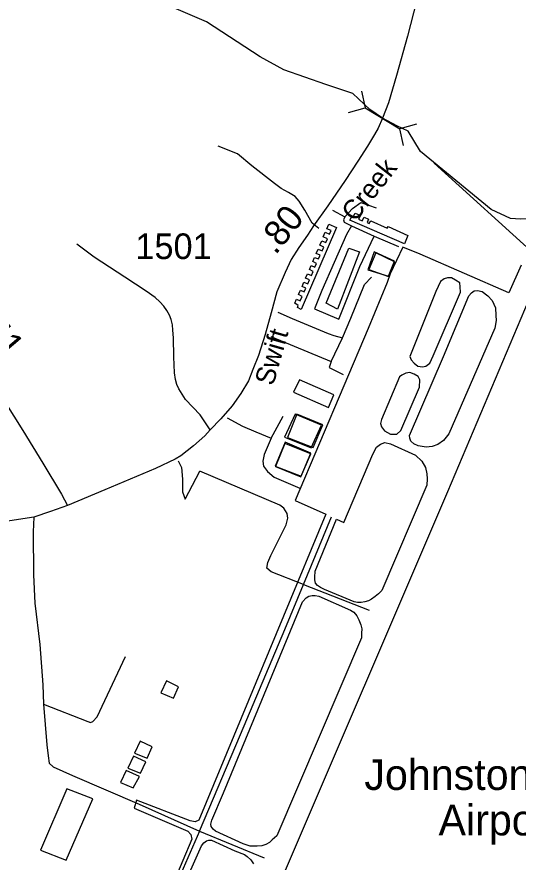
# Model space of a CAD drawing. Extents: x 2082433 to 2279600, y 546599 to 755198.
# Drawn here: x 2180043 to 2182484, y 652131 to 656251 of the extents above; entities that cross this region are included whole.
import ezdxf

# ---------------------------------------------------------------- set-up
doc = ezdxf.new("R2010")
doc.units = 0
for name, color, linetype in [('Exist Aviation Commercial or Municipal Label', 7, 'Continuous'), ('Exist Aviation Commercial or Municipal Perimeter Paved', 7, 'Continuous'), ('Exist Cultural Manufacturing Building Footprint', 7, 'Continuous'), ('Exist Hydrographic Creek Single Shore', 7, 'Continuous'), ('Exist Road Non-System Type 51', 7, 'Continuous'), ('Exist Road Secondary Mileage Hundredths English Label', 7, 'Continuous'), ('Exist Road Secondary Structure Pipe CELL', 7, 'Continuous'), ('Exist Road Secondary Structure Pipe Number Label', 7, 'Continuous'), ('Exist Road Secondary Type 51 Attributed', 7, 'Continuous'), ('Exist Road Secondary Type 51 Label', 7, 'Continuous'), ('Exist Road Secondary Type 51 Number Label', 7, 'Continuous')]:
    doc.layers.add(name, color=color, linetype=linetype)

msp = doc.modelspace()

# ---------------------------------------------------------------- linework, layer by layer
at = {"layer": 'Exist Aviation Commercial or Municipal Perimeter Paved'}
for p, q in [((2181664.6, 655260), (2181674.5, 655278.4)), ((2181931, 655144.8), (2181664.6, 655260)), ((2181674.5, 655278.4), (2181681.2, 655276.1)), ((2181681.2, 655276.1), (2181691.1, 655294.9)), ((2181691.1, 655294.9), (2181716.1, 655283.4)), ((2181716.1, 655283.4), (2181707.3, 655264.9)), ((2181707.3, 655264.9), (2181725.1, 655256.4)), ((2181725.1, 655256.4), (2181733.5, 655275.3)), ((2181733.5, 655275.3), (2181755.1, 655265.3)), ((2181755.1, 655265.3), (2181748.1, 655248.8)), ((2181759, 655244.3), (2181766.8, 655256.4)), ((2181766.8, 655256.4), (2181845.5, 655221.9)), ((2181599.5, 655224.3), (2181427.6, 654825.5)), ((2181552.1, 655218.2), (2181561.9, 655240.6)), ((2181572.8, 655209.9), (2181552.1, 655218.2)), ((2181561.9, 655240.6), (2181599.5, 655224.3)), ((2181748.1, 655248.8), (2181759, 655244.3)), ((2181845.5, 655221.9), (2181850.6, 655230)), ((2181850.6, 655230), (2181947.2, 655185.6)), ((2181535.1, 655178.3), (2181544.9, 655201)), ((2181555.2, 655169.7), (2181535.1, 655178.3)), ((2181544.9, 655201), (2181564.6, 655191.2)), ((2181564.6, 655191.2), (2181572.8, 655209.9)), ((2181947.2, 655185.6), (2181931, 655144.8)), ((2181517.9, 655138.2), (2181527.5, 655160.1)), ((2181537.3, 655128.9), (2181517.9, 655138.2)), ((2181527.5, 655160.1), (2181547, 655150.6)), ((2181547, 655150.6), (2181555.2, 655169.7)), ((2181500.6, 655097.8), (2181509.9, 655119.2)), ((2181519.9, 655089.2), (2181500.6, 655097.8)), ((2181509.9, 655119.2), (2181529.3, 655110.4)), ((2181529.3, 655110.4), (2181537.3, 655128.9)), ((2181921.8, 655128.2), (2181860.9, 654998.4)), ((2182007.7, 655093.8), (2181921.8, 655128.2)), ((2182438.3, 654905.2), (2182007.7, 655093.8)), ((2181483.8, 655058.8), (2181492.6, 655079)), ((2181502.5, 655049.1), (2181483.8, 655058.8)), ((2181492.6, 655079), (2181512.3, 655071.5)), ((2181494.5, 655030.7), (2181502.5, 655049.1)), ((2181512.3, 655071.5), (2181519.9, 655089.2)), ((2181467.2, 655019.5), (2181475.8, 655040)), ((2181485.3, 655009.5), (2181467.2, 655019.5)), ((2181475.8, 655040), (2181494.5, 655030.7)), ((2181477.3, 654991), (2181485.3, 655009.5)), ((2182499.2, 655040.5), (2182438.3, 654905.2)), ((2181449.2, 654977.9), (2181458.2, 654999.1)), ((2181467.6, 654969.5), (2181449.2, 654977.9)), ((2181458.2, 654999.1), (2181477.3, 654991)), ((2181459.2, 654949.9), (2181467.6, 654969.5)), ((2181860.9, 654998.4), (2181845.5, 654957)), ((2182123.3, 654973.9), (2182106.1, 654960.8)), ((2182140.8, 654979.3), (2182123.3, 654973.9)), ((2182159.2, 654979.3), (2182140.8, 654979.3)), ((2182179.1, 654968.4), (2182159.2, 654979.3)), ((2182199.6, 654954.3), (2182179.1, 654968.4)), ((2181431.7, 654937.3), (2181441, 654958.7)), ((2181449.6, 654928.4), (2181431.7, 654937.3)), ((2181441, 654958.7), (2181459.2, 654949.9)), ((2181442.2, 654911.3), (2181449.6, 654928.4)), ((2181845.5, 654957), (2181753, 654731.3)), ((2182106.1, 654960.8), (2182083.4, 654912.6)), ((2182201.9, 654935.7), (2182199.6, 654954.3)), ((2182202.7, 654909.6), (2182201.9, 654935.7)), ((2181414.7, 654897.4), (2181423.9, 654919.1)), ((2181432.4, 654888.6), (2181414.7, 654897.4)), ((2181422.9, 654867.1), (2181432.4, 654888.6)), ((2181423.9, 654919.1), (2181442.2, 654911.3)), ((2182083.4, 654912.6), (2181955.8, 654595)), ((2182069.6, 654598.1), (2182202.7, 654909.6)), ((2182120.1, 654594.8), (2182244.3, 654891.1)), ((2182141, 653936.8), (2182552.1, 654909.7)), ((2182244.3, 654891.1), (2182257.2, 654906.3)), ((2182257.2, 654906.3), (2182270.6, 654916.1)), ((2182270.6, 654916.1), (2182285.7, 654917.2)), ((2182285.7, 654917.2), (2182308.5, 654912.9)), ((2182308.5, 654912.9), (2182335.8, 654891.1)), ((2182335.8, 654891.1), (2182357.5, 654869.2)), ((2181396.5, 654854.8), (2181405.1, 654875.3)), ((2181413.5, 654844.6), (2181396.5, 654854.8)), ((2181405.1, 654875.3), (2181422.9, 654867.1)), ((2181409.4, 654835), (2181413.5, 654844.6)), ((2182357.5, 654869.2), (2182374.1, 654833.2)), ((2181427.6, 654825.5), (2181409.4, 654835)), ((2182374.1, 654833.2), (2182376, 654796.2)), ((2182377.2, 654771.1), (2182371, 654734.5)), ((2182376, 654796.2), (2182377.2, 654771.1)), ((2181753, 654731.3), (2181397.5, 653893.4)), ((2182371, 654734.5), (2182146.7, 654218)), ((2182054.2, 654562.9), (2182069.6, 654598.1)), ((2181955.2, 654211.1), (2182120.1, 654594.8)), ((2181955.8, 654595), (2181962.8, 654579.4)), ((2181962.8, 654579.4), (2181977.1, 654562.9)), ((2181977.1, 654562.9), (2181995.8, 654548.6)), ((2182034.3, 654548.6), (2182054.2, 654562.9)), ((2181937.6, 654514.5), (2181917.9, 654504.7)), ((2181956.2, 654517.9), (2181937.6, 654514.5)), ((2181978.4, 654510.2), (2181956.2, 654517.9)), ((2181995.8, 654548.6), (2182017.7, 654545.4)), ((2182017.7, 654545.4), (2182034.3, 654548.6)), ((2181905.8, 654495.9), (2181818.8, 654288)), ((2181917.9, 654504.7), (2181905.8, 654495.9)), ((2181997, 654498), (2181978.4, 654510.2)), ((2182004.6, 654481.5), (2181997, 654498)), ((2182004, 654446.8), (2182004.6, 654481.5)), ((2181912.3, 654235.3), (2182004, 654446.8)), ((2181818.8, 654288), (2181814.5, 654269.3)), ((2181814.5, 654269.3), (2181818.2, 654252.4)), ((2181818.2, 654252.4), (2181833.2, 654233.1)), ((2181833.2, 654233.1), (2181862.7, 654216.6)), ((2181893.5, 654217.6), (2181912.3, 654235.3)), ((2181862.7, 654216.6), (2181893.5, 654217.6)), ((2181956.2, 654197.9), (2181955.2, 654211.1)), ((2181961.8, 654183.5), (2181956.2, 654197.9)), ((2181976.1, 654169.2), (2181961.8, 654183.5)), ((2182120.1, 654185.7), (2182092.6, 654167)), ((2182146.7, 654218), (2182120.1, 654185.7)), ((2181776, 654119.8), (2181793.6, 654153.9)), ((2181793.6, 654153.9), (2181814.5, 654168.1)), ((2181814.5, 654168.1), (2181835.2, 654175.9)), ((2181835.2, 654175.9), (2181861.7, 654169.2)), ((2181861.7, 654169.2), (2181983.7, 654114.2)), ((2181997, 654159.3), (2181976.1, 654169.2)), ((2182035.4, 654153.9), (2181997, 654159.3)), ((2182065.1, 654157.2), (2182035.4, 654153.9)), ((2182092.6, 654167), (2182065.1, 654157.2)), ((2181634.7, 653786.3), (2181776, 654119.8)), ((2181983.7, 654114.2), (2182015.5, 654084.6)), ((2182015.5, 654084.6), (2182032.1, 654053.8)), ((2182032.1, 654053.8), (2182038.9, 654023)), ((2182038.9, 654023), (2182040.7, 653998.8)), ((2182040.7, 653998.8), (2182038.9, 653968)), ((2180842.8, 650902.4), (2182141, 653936.8)), ((2182038.9, 653968), (2181819.4, 653454.9)), ((2181397.5, 653893.4), (2181548, 653826.7)), ((2181548, 653826.7), (2180929.3, 652335.6)), ((2181495.5, 653549.1), (2181600, 653802.2)), ((2181600, 653802.2), (2181634.7, 653786.3)), ((2181493.2, 653519.7), (2181495.5, 653549.1)), ((2181494, 653506.6), (2181493.2, 653519.7)), ((2181497.3, 653490.8), (2181494, 653506.6)), ((2181506.5, 653479.6), (2181497.3, 653490.8)), ((2181521.5, 653469.8), (2181506.5, 653479.6)), ((2181540.6, 653459.3), (2181521.5, 653469.8)), ((2181686, 653400.2), (2181540.6, 653459.3)), ((2181819.4, 653454.9), (2181804.7, 653438.9)), ((2181433.7, 653399.6), (2181452, 653418.6)), ((2181452, 653418.6), (2181465.3, 653427.1)), ((2181465.3, 653427.1), (2181480.3, 653431)), ((2181480.3, 653431), (2181495.3, 653431)), ((2181495.3, 653431), (2181513.1, 653426.5)), ((2181513.1, 653426.5), (2181667.7, 653359.5)), ((2181755.1, 653404.9), (2181738, 653399.6)), ((2181770, 653412), (2181755.1, 653404.9)), ((2181788.5, 653425.2), (2181770, 653412)), ((2181804.7, 653438.9), (2181788.5, 653425.2)), ((2181048.5, 652468.1), (2181433.7, 653399.6)), ((2181667.7, 653359.5), (2181684.3, 653349.1)), ((2181701.7, 653397), (2181686, 653400.2)), ((2181720.2, 653396.3), (2181701.7, 653397)), ((2181738, 653399.6), (2181720.2, 653396.3)), ((2181684.3, 653349.1), (2181698.5, 653330.7)), ((2181698.5, 653330.7), (2181708.5, 653311)), ((2181708.5, 653311), (2181718.4, 653288.1)), ((2181718.4, 653288.1), (2181722.9, 653267.1)), ((2181722.9, 653267.1), (2181720.8, 653246.8)), ((2181720.8, 653246.8), (2181720.8, 653223.8)), ((2181720.8, 653223.8), (2181308.9, 652259.1)), ((2180992.1, 652334.4), (2181048.5, 652468.1)), ((2180624.8, 652432.3), (2180614.6, 652393.2)), ((2180886.1, 652331.4), (2180624.8, 652432.3)), ((2180614.6, 652393.2), (2180875.8, 652282)), ((2180910.9, 652327.3), (2180886.1, 652331.4)), ((2180929.3, 652335.6), (2180910.9, 652327.3)), ((2180986.9, 652315.1), (2180992.1, 652334.4)), ((2180988.4, 652303.6), (2180986.9, 652315.1)), ((2180999, 652290.8), (2180988.4, 652303.6)), ((2181009.7, 652282.2), (2180999, 652290.8)), ((2180875.8, 652282), (2180890.4, 652265.5)), ((2180890.4, 652265.5), (2180894.3, 652242.9)), ((2181144.2, 652219.9), (2181009.7, 652282.2)), ((2181308.9, 652259.1), (2181286.7, 652238.5)), ((2180894.3, 652242.9), (2180053.7, 650234.4)), ((2180438, 651069.3), (2180941.8, 652209.9)), ((2180941.8, 652209.9), (2180953.3, 652224.3)), ((2180953.3, 652224.3), (2180967, 652234.2)), ((2180967, 652234.2), (2180978.3, 652237.7)), ((2180978.3, 652237.7), (2180991.2, 652237.7)), ((2180991.2, 652237.7), (2181104.2, 652185.5)), ((2181178.9, 652209.1), (2181144.2, 652219.9)), ((2181213.1, 652208.4), (2181178.9, 652209.1)), ((2181236.1, 652210.6), (2181213.1, 652208.4)), ((2181255.4, 652217), (2181236.1, 652210.6)), ((2181272.4, 652225.6), (2181255.4, 652217)), ((2181286.7, 652238.5), (2181272.4, 652225.6)), ((2181104.2, 652185.5), (2181150.8, 652167.6)), ((2181150.8, 652167.6), (2181164.3, 652158.3)), ((2181164.3, 652158.3), (2181181.5, 652141.9)), ((2181181.5, 652141.9), (2181195.1, 652121.8))]:
    msp.add_line(p, q, dxfattribs=at)
for points in [[(2181549.3, 654855.3), (2181659, 655124), (2181712, 655105.1), (2181604.2, 654826.9)], [(2181791.4, 655101.3), (2181757.3, 655019.9), (2181851.9, 654985.9), (2181882.2, 655057.8)], [(2181418.8, 654482.5), (2181390.5, 654421.9), (2181560.7, 654346.2), (2181587.1, 654408.6)], [(2181405.6, 654314), (2181360.2, 654200.5), (2181485, 654151.3), (2181532.3, 654262.9)], [(2181347, 654172.1), (2181301.6, 654058.5), (2181426.4, 654009.3), (2181473.7, 654121)], [(2180772.1, 653013.8), (2180743.7, 652955.2), (2180806.1, 652930.6), (2180829.8, 652985.5)], [(2180643.5, 652720.5), (2180615.1, 652661.8), (2180677.5, 652637.2), (2180701.2, 652692.1)], [(2180611.4, 652646.7), (2180583, 652588), (2180645.4, 652563.4), (2180670.9, 652620.2)], [(2180575.4, 652576.7), (2180547.1, 652518), (2180609.5, 652493.4), (2180639.7, 652548.3)], [(2180157.5, 652188.7), (2180282.3, 652139.5), (2180412.8, 652438.5), (2180286.1, 652487.7)]]:
    msp.add_lwpolyline(points, close=True, dxfattribs=at)
at = {"layer": 'Exist Cultural Manufacturing Building Footprint'}
for points in [[(2181782.2, 655105.3), (2181751.8, 655018.2), (2181852.1, 654986.8), (2181881.4, 655059.7)], [(2181397.4, 654313.9), (2181346.8, 654202.5), (2181476.4, 654149.9), (2181527, 654261.3)], [(2181348.8, 654178.2), (2181300.2, 654060.8), (2181427.8, 654012.2), (2181474.4, 654123.5)]]:
    msp.add_lwpolyline(points, close=True, dxfattribs=at)
at = {"layer": 'Exist Hydrographic Creek Single Shore'}
msp.add_lwpolyline([(2183175.8, 654280.2), (2183294.5, 655111.8), (2183204.9, 655246.3), (2183015.3, 655256.1), (2182995.5, 655243.4), (2182901.8, 655257.7), (2182841.2, 655251.1), (2182802.7, 655252.2), (2182709, 655267.6), (2182496.1, 655265.4), (2182446.3, 655268.6), (2182353.1, 655312.1), (2182008, 655595.1), (2181948.9, 655694.7), (2181892.9, 655719.5), (2181823.5, 655756.8), (2181762.4, 655800.4), (2181678.4, 655878.2), (2181548.1, 655921.8), (2181342.7, 655993.2), (2181227.9, 656056.7), (2180966.5, 656226.5), (2180772.9, 656309.6)], dxfattribs=at)
at = {"layer": 'Exist Road Non-System Type 51'}
for p, q in [((2181718.4, 655345.8), (2181792.3, 655320.4)), ((2181580.7, 655309.8), (2181640.4, 655275.9)), ((2181672.8, 655232.3), (2181783.2, 655182.2)), ((2181783.2, 655182.2), (2181900.7, 655131.6)), ((2181279.9, 654693.1), (2181573.6, 654570.6)), ((2181573.6, 654570.6), (2181628.3, 654687.1)), ((2181573.6, 654570.6), (2181563.5, 654541.2)), ((2181563.5, 654541.2), (2181632.3, 654507.8)), ((2181280.9, 654197.2), (2181339.7, 654304.5)), ((2180862.7, 653900.8), (2180933.6, 654036.5)), ((2181438.9, 653484.3), (2181574.6, 653813.4)), ((2181438.9, 653484.3), (2181758.9, 653358.8)), ((2180932.6, 652280.8), (2181246.5, 652151.7))]:
    msp.add_line(p, q, dxfattribs=at)
for points in [[(2181513.8, 655219.7), (2181480.4, 655245), (2181445, 655308.8), (2181417.7, 655352.3), (2181398.4, 655375.6), (2181365, 655395.9), (2181329.6, 655414.1), (2181297.1, 655438.4), (2181186.8, 655524.5), (2181116.9, 655583.7), (2181022.7, 655621.2)], [(2181640.4, 655275.9), (2181677.9, 655316.4), (2181718.4, 655345.8)], [(2181640.4, 655275.9), (2181634.3, 655261.7), (2181637.4, 655250.6), (2181672.8, 655232.3)], [(2181672.8, 655232.3), (2181647.5, 655190.3), (2181528, 654917.9), (2181492.6, 654827.3), (2181610, 654777.7), (2181712.3, 655033.9), (2181783.2, 655182.2)], [(2180984.4, 654237.6), (2180935.6, 654310.4), (2180864.8, 654385.3), (2180831.3, 654438.5), (2180821.2, 654459.7), (2180815.1, 654483), (2180810.1, 654516.4), (2180807, 654593.4), (2180805, 654687.1), (2180803, 654723.5), (2180800, 654749.8), (2180794.9, 654776.2), (2180785.8, 654797.4), (2180772.6, 654819.7), (2180758.4, 654841), (2180738.2, 654862.7), (2180715.9, 654884), (2180672.4, 654914.4), (2180569.1, 654982.2), (2180419.2, 655079.9), (2180334.2, 655142.7)], [(2181628.3, 654687.1), (2181668.8, 654781.7), (2181735.6, 654946.3), (2181770, 654981.7)], [(2181314.4, 654812.1), (2181384.2, 654781.2), (2181559.4, 654707.3), (2181586.8, 654697.2), (2181628.3, 654687.1)], [(2181066.3, 654296.4), (2181141.2, 654255.9), (2181206, 654227.6), (2181280.9, 654197.2)], [(2181280.9, 654197.2), (2181246.5, 654118.2), (2181240.4, 654085.8), (2181244.5, 654061.5), (2181262.7, 654035.2), (2181295.1, 654006.8), (2181420.7, 653954.2)], [(2180828.3, 654086.6), (2180844.5, 654054.7), (2180848.6, 653998), (2180848.6, 653935.2), (2180862.7, 653900.8)], [(2181438.9, 653484.3), (2181280.9, 653546.1), (2181260.7, 653564.3), (2181264.7, 653590.7), (2181278.9, 653625.1), (2181353.9, 653774.9), (2181362, 653807.3), (2181359.9, 653829.6), (2181343.7, 653856), (2181323.5, 653870.1), (2180933.6, 654036.5)], [(2180125.6, 653811.9), (2180121.5, 653741.3), (2180123.5, 653530.7), (2180130.6, 653392.9), (2180153.9, 653191.9), (2180169.1, 652995), (2180173.1, 652901.1)], [(2180932.6, 652280.8), (2181131.1, 652753.2), (2181347.8, 653264.6), (2181438.9, 653484.3)], [(2180173.1, 652901.1), (2180387.8, 652816), (2180402, 652812), (2180412.1, 652816), (2180433.4, 652838.3), (2180571.1, 653132.4)], [(2180173.1, 652901.1), (2180188.3, 652701.6), (2180194.4, 652649.4), (2180199.5, 652613), (2180219.7, 652594.7), (2180312.9, 652552.2), (2180639, 652413), (2180932.6, 652280.8)], [(2180932.6, 652280.8), (2180807, 651995.8), (2180576.2, 651460.1), (2180393.9, 651017.6), (2180703.8, 650873.8)]]:
    msp.add_lwpolyline(points, dxfattribs=at)
at = {"layer": 'Exist Road Secondary Structure Pipe CELL'}
for p, q in [((2181720.7, 655889.3), (2181738.6, 655808)), ((2181658.3, 655785.8), (2181738.6, 655808)), ((2181738.6, 655808), (2181908.5, 655705.6)), ((2181988.7, 655727.9), (2181908.5, 655705.6)), ((2181926.3, 655624.3), (2181908.5, 655705.6))]:
    msp.add_line(p, q, dxfattribs=at)
at = {"layer": 'Exist Road Secondary Structure Pipe Number Label'}
msp.add_line((2182075.8, 655538.6), (2183594.6, 654152.6), dxfattribs=at)
at = {"layer": 'Exist Road Secondary Type 51 Attributed'}
for points in [[(2182468.3, 657567.3), (2182416.8, 657499.5), (2182380.5, 657452.1), (2182311.3, 657354.6), (2182271.7, 657288), (2182249.6, 657246.1), (2182220.7, 657169.6), (2182171.4, 656997.2), (2182118.8, 656806), (2182068.2, 656623.7), (2182018.6, 656440.8), (2181988.8, 656328.5), (2181945, 656157.7), (2181892.4, 655964.9), (2181853.1, 655832.2), (2181823.9, 655757.3)], [(2181823.9, 655757.3), (2181802.4, 655708.8), (2181785, 655678.5), (2181749.8, 655620.7), (2181703.5, 655548), (2181641.5, 655453.8), (2181556.7, 655329.8), (2181488.1, 655233.4), (2181457.8, 655187.7), (2181416.5, 655127.1), (2181379.4, 655068.7), (2181349.1, 655005.4), (2181309.1, 654911.2), (2181281, 654808.2), (2181251.6, 654703.6), (2181219.6, 654600.6), (2181192.1, 654532.2), (2181170.3, 654476.6), (2181134, 654414.4), (2181091.5, 654354.3), (2181036.5, 654291.5), (2180984.4, 654237.6), (2180957.4, 654208.4), (2180902.9, 654160.4), (2180840.7, 654112), (2180813.4, 654094.3), (2180718.1, 654049.2), (2180563.3, 653984.2), (2180471.3, 653946.2), (2180288.7, 653869.6)], [(2179094.7, 655626.2), (2179120.3, 655590), (2179198.3, 655462.6), (2179309.9, 655295.1), (2179412.4, 655164), (2179538, 655021.9), (2179653.1, 654882), (2179703.8, 654812.6), (2179768.8, 654710.2), (2179930.1, 654457.9), (2180071.4, 654235.3), (2180168.6, 654075.8), (2180260.1, 653924.7), (2180288.7, 653869.6)], [(2180288.7, 653869.6), (2180206.1, 653839.9), (2180125.6, 653811.9), (2179923, 653781.5), (2179800.5, 653751.4), (2179739.8, 653736.2), (2179673.9, 653710.9), (2179593.6, 653684.5), (2179417.3, 653611.8)]]:
    msp.add_lwpolyline(points, dxfattribs=at)

# ---------------------------------------------------------------- texts
at = {"layer": 'Exist Aviation Commercial or Municipal Label'}
for s, p in [('Johnston County', (2181735.2, 652482.4)), (' Airport', (2182040.6, 652260.8))]:
    msp.add_text(s, height=150, dxfattribs=at).set_placement(p)
at = {"layer": 'Exist Road Secondary Mileage Hundredths English Label'}
for s, rotation, p in [('.80', 51.4087, (2181302.4, 655087.1)), ('.41', 310.4072, (2179842.6, 654751.7))]:
    msp.add_text(s, height=125, rotation=rotation, dxfattribs=at).set_placement(p)
at = {"layer": 'Exist Road Secondary Type 51 Label'}
for s, rotation, p in [('Creek', 51.8174, (2181690.1, 655247.1)), ('Swift', 74.1078, (2181291, 654448.8))]:
    msp.add_text(s, height=95, rotation=rotation, dxfattribs=at).set_placement(p)
at = {"layer": 'Exist Road Secondary Type 51 Number Label'}
msp.add_text('1501', height=125, dxfattribs=at).set_placement((2180619.7, 655070.6))

doc.saveas('drawing.dxf')
